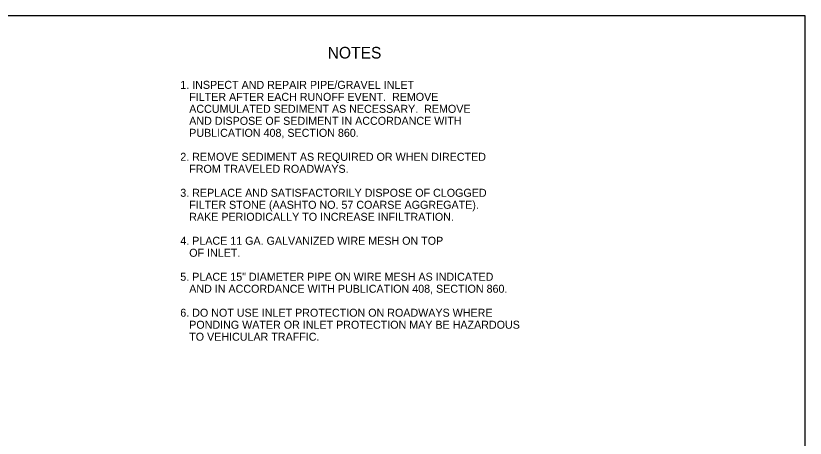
# Model space of a CAD drawing. Extents: x 636183 to 639890, y 299162 to 300538.
# Drawn here: x 637833.2 to 638128.9, y 299771.1 to 299929.4 of the extents above; entities that cross this region are included whole.
import ezdxf

# ---------------------------------------------------------------- set-up
doc = ezdxf.new("R2010")
doc.units = 0
doc.layers.add('1', color=7, linetype='Continuous')
doc.layers.add('Default', color=7, linetype='Continuous')

msp = doc.modelspace()

# ---------------------------------------------------------------- linework, layer by layer
at = {"layer": '1'}
msp.add_lwpolyline([(638128.91, 299365.45), (638128.91, 299929.45), (637342.91, 299929.45), (637342.91, 299365.45), (638128.91, 299365.45), (638128.91, 299391.81), (637928.91, 299391.81), (637928.91, 299456.49), (638128.91, 299456.49), (638128.91, 299485.45), (637928.91, 299485.45), (637928.91, 299365.45), (638007.72, 299365.45), (638007.72, 299391.81), (638007.72, 299365.45), (638084.72, 299365.45), (638084.72, 299391.81), (638084.72, 299379.49), (638128.91, 299379.49)], dxfattribs=at)

# ---------------------------------------------------------------- texts
at = {"layer": 'Default'}
for s, height, p in [('NOTES', 4.372, (637950.03, 299913.42)), ('1. INSPECT AND REPAIR PIPE/GRAVEL INLET', 2.998, (637894.85, 299902.05)), ('   FILTER AFTER EACH RUNOFF EVENT.  REMOVE', 2.998, (637894.85, 299897.55)), ('   ACCUMULATED SEDIMENT AS NECESSARY.  REMOVE', 2.998, (637894.85, 299893.06)), ('   AND DISPOSE OF SEDIMENT IN ACCORDANCE WITH', 2.998, (637894.85, 299888.56)), ('   PUBLICATION 408, SECTION 860.', 2.998, (637894.85, 299884.06)), ('2. REMOVE SEDIMENT AS REQUIRED OR WHEN DIRECTED', 2.998, (637894.85, 299875.07)), ('   FROM TRAVELED ROADWAYS.', 2.998, (637894.85, 299870.57)), ('3. REPLACE AND SATISFACTORILY DISPOSE OF CLOGGED', 2.998, (637894.85, 299861.58)), ('   FILTER STONE (AASHTO NO. 57 COARSE AGGREGATE).', 2.998, (637894.85, 299857.08)), ('   RAKE PERIODICALLY TO INCREASE INFILTRATION.', 2.998, (637894.85, 299852.58)), ('4. PLACE 11 GA. GALVANIZED WIRE MESH ON TOP', 2.998, (637894.85, 299843.59)), ('   OF INLET.', 2.998, (637894.85, 299839.09)), ('5. PLACE 15" DIAMETER PIPE ON WIRE MESH AS INDICATED', 2.998, (637894.85, 299830.1)), ('   AND IN ACCORDANCE WITH PUBLICATION 408, SECTION 860.', 2.998, (637894.85, 299825.6)), ('6. DO NOT USE INLET PROTECTION ON ROADWAYS WHERE', 2.998, (637894.85, 299816.61)), ('   PONDING WATER OR INLET PROTECTION MAY BE HAZARDOUS', 2.998, (637894.85, 299812.11)), ('   TO VEHICULAR TRAFFIC.   ', 2.998, (637894.85, 299807.61))]:
    msp.add_text(s, height=height, dxfattribs=at).set_placement(p)

doc.saveas('drawing.dxf')
